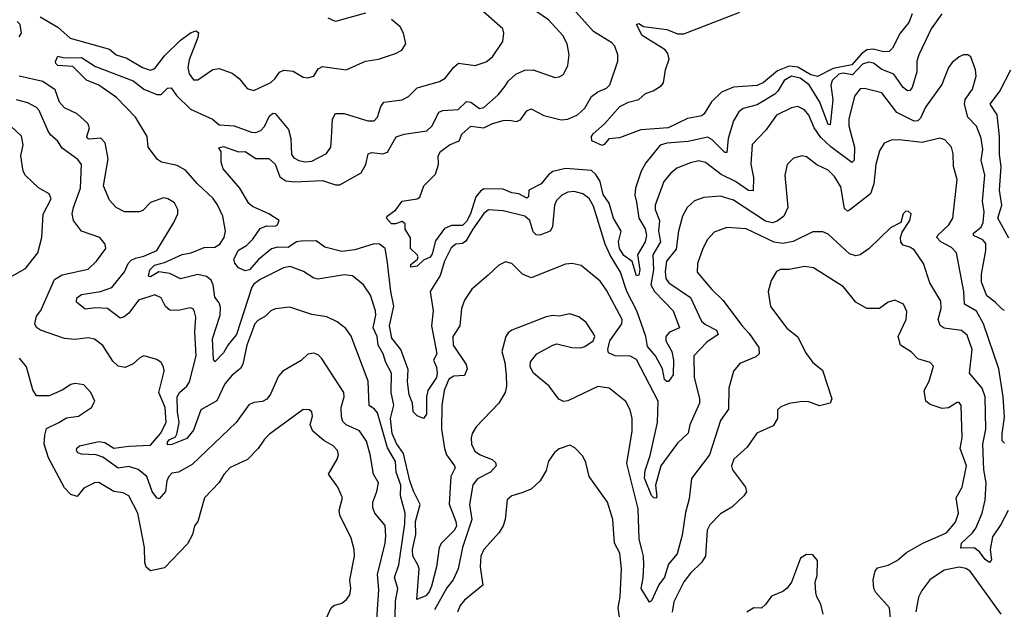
# Model space of a CAD drawing. Extents: x 2087054 to 2277909, y 548907 to 753496.
# Tile 259 of 444: x 2162327 to 2166904, y 690738 to 693478. Entities that reach past the tile are written whole.
import ezdxf

# ---------------------------------------------------------------- set-up
doc = ezdxf.new("R2010")
doc.units = 0

msp = doc.modelspace()

# ---------------------------------------------------------------- linework, layer by layer
at = {"layer": '0CON20XD'}
for points in [[(2166905, 692126.9), (2166895, 692131.8), (2166861.8, 692165), (2166823, 692195), (2166798.5, 692258.5), (2166797.8, 692295), (2166819, 692405), (2166818.2, 692438.2), (2166805.2, 692455.2), (2166761.1, 692475), (2166761.9, 692485), (2166796.6, 692513.4), (2166805.9, 692535), (2166810.9, 692585), (2166803.6, 692635), (2166813.8, 692755), (2166796.4, 692825), (2166804.1, 692875), (2166796.7, 692926.7), (2166775, 692982.2), (2166734.8, 693024.8), (2166719.1, 693085), (2166722.7, 693107.3), (2166756, 693155), (2166773.5, 693215), (2166770.6, 693245), (2166748.8, 693305), (2166735, 693313.8), (2166715, 693314.2), (2166695, 693305.7), (2166661.4, 693278.6), (2166644.4, 693255), (2166614.1, 693175.9), (2166538.6, 693071.4), (2166515, 693020.6), (2166502.6, 693007.4), (2166485, 693005.9), (2166405, 693046.6), (2166335, 693138.5), (2166255, 693158.6), (2166235, 693156.9), (2166207.5, 693122.5), (2166181.3, 693015), (2166181.4, 692985), (2166207.8, 692885), (2166205.8, 692824.2), (2166195, 692813.5), (2166097.4, 692887.4), (2166051, 692931), (2166020.2, 692975), (2165995, 693033.3), (2165975, 693059.1), (2165945, 693073.8), (2165915, 693068.7), (2165845.9, 693034.1), (2165795.3, 692964.7), (2165732, 692898), (2165726, 692806), (2165738, 692745), (2165737.6, 692682.4), (2165715, 692683.2), (2165654.5, 692725.5), (2165587.7, 692757.7), (2165515, 692814.6), (2165485, 692821.5), (2165445, 692813.1), (2165382.1, 692787.9), (2165354.4, 692765), (2165322.3, 692725), (2165281.4, 692615), (2165282.1, 692595), (2165301.1, 692545), (2165296.6, 692495), (2165306.9, 692445), (2165271.2, 692385), (2165274.1, 692315), (2165261.6, 692245), (2165278.4, 692215), (2165365.1, 692125.1), (2165394.4, 692045), (2165348.5, 692025), (2165330.5, 692005), (2165331, 691985), (2165359.6, 691935), (2165367.3, 691895), (2165365, 691826.7), (2165343, 691797), (2165335, 691795.6), (2165324.2, 691805), (2165315.8, 691855), (2165282.7, 691915), (2165245, 691959.6), (2165238.4, 692005), (2165196.9, 692125), (2165149.8, 692215), (2165121, 692305), (2165072.7, 692382.7), (2165049, 692435), (2164995, 692611.4), (2164975, 692646.9), (2164945, 692668.5), (2164905, 692679.1), (2164875, 692676.2), (2164847.1, 692662.9), (2164822.4, 692637.6), (2164812.8, 692615), (2164804.6, 692515.4), (2164793.3, 692495), (2164745, 692475.6), (2164727.5, 692477.5), (2164715, 692491.2), (2164698, 692545), (2164675, 692564.7), (2164575, 692588.8), (2164506.5, 692593.5), (2164485, 692576.9), (2164433.3, 692505), (2164401.6, 692448.4), (2164385, 692437.9), (2164355, 692434.7), (2164332.4, 692417.6), (2164302.3, 692355), (2164281.8, 692288.2), (2164235.7, 692215), (2164248.6, 692125), (2164241.1, 692055), (2164266.2, 691925), (2164251.5, 691895), (2164265, 691862.7), (2164268.7, 691835), (2164264.1, 691815), (2164224.5, 691754.5), (2164218.5, 691725), (2164217.7, 691645), (2164205, 691624.4), (2164175, 691636.7), (2164156.9, 691655), (2164153.6, 691695), (2164138.1, 691735), (2164130.8, 691795), (2164132.6, 691852.6), (2164098.8, 691945), (2164057.9, 691997.9), (2164046.2, 692055), (2164066.6, 692146.6), (2164052.1, 692215), (2164035, 692360), (2164026.1, 692415), (2163999.2, 692435), (2163975, 692435.4), (2163885, 692407.9), (2163825, 692401.1), (2163745, 692420.4), (2163705, 692450.2), (2163635, 692448.9), (2163614.5, 692445.5), (2163575, 692419.6), (2163525, 692421.3), (2163497.6, 692412.4), (2163437.2, 692362.8), (2163395, 692314.7), (2163375, 692311.2), (2163344.5, 692324.5), (2163326.7, 692346.7), (2163322.6, 692365), (2163345, 692405.9), (2163381.3, 692428.7), (2163411.6, 692458.4), (2163445, 692507), (2163475, 692520.2), (2163515, 692518.4), (2163526, 692525), (2163532.9, 692545), (2163486.2, 692576.2), (2163409.8, 692609.8), (2163392.8, 692622.8), (2163350.2, 692695), (2163272.9, 692785), (2163264.3, 692815), (2163264.3, 692864.3), (2163252.5, 692882.5), (2163275, 692888.4), (2163345, 692864.2), (2163375.8, 692865), (2163425, 692832.9), (2163485, 692832.5), (2163515, 692806.8), (2163537.1, 692747.1), (2163565, 692728.7), (2163604.2, 692724.2), (2163735, 692730.5), (2163795, 692710.4), (2163815, 692710.9), (2163913.9, 692766.1), (2163936.9, 692805), (2163946.7, 692855), (2163965, 692860), (2164015, 692854.4), (2164037.4, 692862.6), (2164076.9, 692933.1), (2164115, 692945.5), (2164219.2, 692960.8), (2164244.5, 692985), (2164275, 693048.5), (2164295, 693056.4), (2164365, 693059.7), (2164405, 693097.5), (2164425, 693093.8), (2164465, 693064.7), (2164485, 693069.2), (2164551.2, 693128.8), (2164582.1, 693167.9), (2164598.2, 693191.8), (2164634.3, 693225), (2164675, 693242.7), (2164715, 693244.5), (2164815, 693209.2), (2164835, 693211.8), (2164855, 693223.1), (2164875.7, 693265), (2164882.2, 693315), (2164872.5, 693365), (2164852.5, 693405), (2164785, 693477.3), (2164667.7, 693557.7)], [(2163777.5, 692927.5), (2163782, 693015), (2163795, 693041.9), (2163835, 693041.2), (2163945, 693007.9), (2163975, 693007.8), (2163990.4, 693025), (2164005.4, 693074.6), (2164020, 693095), (2164105, 693105.5), (2164135, 693120.6), (2164175, 693160.5), (2164279.5, 693190.5), (2164305, 693205.7), (2164345, 693257.5), (2164366.7, 693275), (2164445, 693265.6), (2164495, 693281.2), (2164525, 693305.8), (2164573.2, 693376.8), (2164578.6, 693415), (2164572.9, 693435), (2164430.2, 693560.2)], [(2164423.7, 692575), (2164405, 692539.7), (2164385, 692521.9), (2164335, 692521.4), (2164302.4, 692507.6), (2164260.5, 692449.5), (2164245, 692390), (2164235, 692374), (2164205, 692360), (2164175, 692332), (2164145, 692327.5), (2164145, 692340), (2164175.8, 692364.2), (2164179.2, 692375), (2164175.4, 692385.4), (2164143.4, 692415), (2164143.6, 692463.6), (2164119.4, 692505), (2164118.9, 692528.9), (2164105, 692540), (2164075, 692528.4), (2164055, 692529.2), (2164032, 692555), (2164035.6, 692564.4), (2164075.3, 692594.7), (2164105.3, 692634.7), (2164174.6, 692645.4), (2164187.5, 692652.5), (2164205.4, 692705), (2164259.7, 692760.3), (2164273.4, 692805), (2164272.8, 692845), (2164283.2, 692865), (2164325, 692896.1), (2164370.8, 692915), (2164383.1, 692945), (2164425, 692982.5), (2164485, 692975.4), (2164525, 692994.8), (2164575, 693008.6), (2164605, 693011.1), (2164635, 693005.3), (2164655, 693011.9), (2164685, 693054.4), (2164705, 693063.1), (2164763.2, 693033.2), (2164845, 693013), (2164875.2, 693014.8), (2164920, 693035), (2164954, 693066), (2164985, 693120.6), (2165015, 693142.2), (2165055, 693160), (2165070, 693175), (2165108.1, 693285), (2165108.1, 693315), (2165094.3, 693355), (2165080.6, 693370.6), (2164995, 693422.9), (2164859.4, 693575)], [(2162421.8, 693491.8), (2162505, 693443.6), (2162561.5, 693391.5), (2162745, 693341.2), (2162775, 693314.8), (2162825, 693298.9), (2162898, 693255), (2162935, 693243.9), (2162955, 693250.9), (2163000.8, 693309.2), (2163075, 693382), (2163125, 693418.9), (2163145.7, 693425.7), (2163157.9, 693417.9), (2163155.4, 693395.4), (2163115, 693290.8), (2163108.2, 693255), (2163115, 693226.7), (2163135, 693198), (2163155, 693198.9), (2163225, 693245.5), (2163255, 693251.4), (2163315, 693229.5), (2163347.5, 693205), (2163385, 693158), (2163415, 693149.2), (2163495, 693186.5), (2163514.5, 693205), (2163535, 693234.5), (2163555, 693243.2), (2163598.9, 693238.9), (2163645, 693211.4), (2163665, 693207.1), (2163695, 693216), (2163715, 693248.8), (2163735, 693260.8), (2163845, 693244), (2163935, 693284.3), (2163995, 693294.5), (2164075, 693320.6), (2164103.2, 693336.8), (2164122, 693365), (2164112, 693415), (2164096.2, 693445), (2164055, 693478)], [(2163935, 693507.5), (2163795, 693470), (2163761.9, 693485)], [(2166614.6, 693505), (2166564, 693435), (2166506.7, 693315), (2166498.4, 693285), (2166498.2, 693235), (2166476.7, 693163.3), (2166465, 693149.4), (2166455, 693147.8), (2166435, 693162.5), (2166390.9, 693225), (2166335.5, 693245.5), (2166296.1, 693275), (2166275, 693280.5), (2166245, 693271.8), (2166199, 693221), (2166155, 693228.9), (2166135, 693224.6), (2166104.5, 693195), (2166097.3, 693172.7), (2166107.1, 693105), (2166095, 692989.2), (2166085, 692990), (2166046.8, 693095), (2165996.6, 693175), (2165955, 693205.4), (2165915, 693214.8), (2165881.2, 693195), (2165852.3, 693145), (2165838.3, 693131.7), (2165755, 693081.6), (2165690.8, 693065), (2165669.7, 693050.3), (2165645, 693007.1), (2165620.6, 692925), (2165615, 692860), (2165605, 692860.5), (2165545, 692920.9), (2165525, 692932.5), (2165435, 692912.1), (2165335, 692904), (2165305.2, 692894.8), (2165237.8, 692812.2), (2165215.8, 692774.2), (2165189.2, 692695), (2165187.3, 692662.7), (2165195, 692629.5), (2165205.7, 692555), (2165235, 692505.4), (2165241.8, 692475), (2165235.1, 692444.9), (2165199.1, 692385), (2165210.4, 692315), (2165205, 692291.2), (2165195, 692286.7), (2165174.5, 692354.5), (2165135, 692382.4), (2165115, 692414.5), (2165111, 692445), (2165122.9, 692495), (2165087.4, 692555), (2165068, 692625), (2165039.2, 692665), (2165025, 692725.9), (2165005, 692758.1), (2164985, 692777.1), (2164864.3, 692785.7), (2164805, 692772.9), (2164785, 692757.3), (2164751.3, 692715), (2164693.6, 692685), (2164691.9, 692655), (2164685, 692648.9), (2164647.7, 692667.7), (2164615, 692672.4), (2164575, 692690.2), (2164485, 692691), (2164468.8, 692681.2), (2164448, 692655), (2164423.7, 692575)], [(2166476.4, 693505), (2166461.2, 693465), (2166419.6, 693415), (2166385.4, 693345), (2166369.4, 693330.6), (2166345, 693328.8), (2166295, 693341.4), (2166265, 693336.9), (2166240.5, 693319.5), (2166195, 693267.9), (2166108.4, 693251.6), (2166036.7, 693213.3), (2166005, 693220.8), (2165945, 693257.1), (2165905, 693261.4), (2165849.7, 693240.3), (2165785, 693186.5), (2165755, 693171.6), (2165645, 693163.9), (2165589.3, 693140.7), (2165543.4, 693096.6), (2165509.6, 693040.4), (2165498.3, 693031.7), (2165431.7, 693018.3), (2165341.2, 692975), (2165215, 692965.7), (2165115, 692928), (2165066.1, 692923.9), (2165045, 692897.5), (2165035, 692893.8), (2164986.2, 692915), (2164985.8, 692935), (2164993, 692947), (2165045.6, 692994.4), (2165117.1, 693075), (2165157.1, 693095), (2165205, 693107.6), (2165236.7, 693135), (2165272.5, 693147.5), (2165309.8, 693170.2), (2165320.4, 693185), (2165329.8, 693245), (2165346.8, 693295), (2165341, 693321), (2165327.8, 693337.8), (2165221.5, 693405), (2165193.9, 693456.1), (2165205, 693460), (2165226.4, 693446.4), (2165335, 693431.9), (2165385, 693412.2), (2165415, 693412.5), (2165675, 693513.1)], [(2162325, 693397.5), (2162335.5, 693415), (2162329.1, 693455), (2162315, 693469.7)], [(2166905, 691510), (2166895, 691520), (2166893.8, 691553.8), (2166905, 691630), (2166899, 691725), (2166878.4, 691855), (2166807.3, 692065), (2166775, 692123.8), (2166719.6, 692155), (2166716.5, 692215), (2166682.9, 692395), (2166658.5, 692418.5), (2166609.1, 692445), (2166591.5, 692465), (2166595, 692476.5), (2166646.1, 692525), (2166664.5, 692555.5), (2166685.4, 692735), (2166667.9, 692795), (2166666.9, 692855), (2166659.5, 692885), (2166628.7, 692918.7), (2166605, 692927.8), (2166523.3, 692906.7), (2166415, 692920), (2166378.3, 692918.3), (2166346.4, 692903.6), (2166325, 692868.8), (2166306.8, 692805), (2166298.2, 692715), (2166282, 692668), (2166185, 692592.1), (2166175, 692588.5), (2166160.9, 692600.9), (2166145, 692701.2), (2166115, 692749.4), (2166085, 692777.9), (2166033.1, 692803.1), (2165985, 692840.6), (2165965, 692845.6), (2165925, 692834.3), (2165894.3, 692805), (2165884.4, 692755), (2165898.8, 692605), (2165879.5, 692565), (2165849, 692541), (2165825, 692534.3), (2165795, 692540.7), (2165645, 692638.8), (2165585, 692657.2), (2165508.1, 692651.9), (2165465, 692636.4), (2165430.9, 692605), (2165407.9, 692565), (2165390.3, 692495), (2165378.8, 692411.2), (2165334.3, 692355), (2165327.1, 692307.1), (2165330.5, 692275), (2165345.4, 692255), (2165445.9, 692185.9), (2165497.1, 692077.1), (2165515, 692061.4), (2165566.4, 692035), (2165574.5, 692015), (2165521.1, 691978.9), (2165460.5, 691915), (2165462.8, 691815), (2165488, 691718), (2165487.6, 691695), (2165442.9, 691595), (2165434.4, 691555.6), (2165385, 691509.6), (2165307.3, 691405), (2165282.9, 691315), (2165289.1, 691260.9), (2165285, 691254.2), (2165275, 691255.6), (2165265, 691265.7), (2165232.4, 691347.6), (2165235, 691382.9), (2165258.1, 691451.9), (2165291.7, 691605), (2165294.8, 691704.8), (2165195, 691898.9), (2165165, 691913.8), (2165095, 691915.4), (2165065, 691928.8), (2165061.8, 691945), (2165070.2, 691985), (2165126.8, 692065), (2165128.5, 692085), (2165055, 692220.6), (2165025, 692262.5), (2164938, 692335), (2164895, 692344.4), (2164865, 692341.9), (2164705, 692277.8), (2164665.3, 692295.3), (2164615, 692344.4), (2164585, 692352.9), (2164555, 692337.5), (2164505, 692290), (2164428.6, 692225), (2164394.4, 692175), (2164380.9, 692135), (2164373.6, 692055), (2164340.5, 692005), (2164342.7, 691965), (2164402.8, 691875), (2164407.6, 691855), (2164395, 691824.5), (2164345, 691820.4), (2164322.9, 691807.1), (2164301, 691755), (2164290.3, 691685), (2164288.7, 691575), (2164301.4, 691485), (2164312, 691455), (2164349.3, 691405), (2164350.9, 691395), (2164331, 691355), (2164324, 691226), (2164355.5, 691145), (2164357.3, 691125), (2164348.1, 691105), (2164288.2, 691045), (2164277.5, 691025), (2164264.8, 690935.2), (2164242, 690845), (2164231.4, 690818.6), (2164215, 690799.6), (2164173.3, 690783.3), (2164183.6, 690925), (2164178.8, 690945), (2164155, 690984.5), (2164152.7, 691015), (2164168.3, 691085), (2164167.8, 691145), (2164189.4, 691225), (2164157.2, 691287.2), (2164141.1, 691335), (2164111.9, 691461.9), (2164078.4, 691508.4), (2164058.5, 691555), (2164051.2, 691625), (2164066.3, 691686.3), (2164053.6, 691745), (2164055.7, 691835), (2164028.8, 691885), (2164017.7, 691925), (2163994.3, 691965), (2163989.5, 692005), (2163970, 692045), (2163983.6, 692105), (2163981.6, 692125), (2163958.1, 692198.1), (2163926, 692246), (2163875, 692287.3), (2163835, 692291.5), (2163712.6, 692272.6), (2163695, 692276.5), (2163646.9, 692306.9), (2163585, 692330), (2163552.9, 692325), (2163445, 692270), (2163415, 692248.5), (2163405.9, 692234.1), (2163334.6, 692015), (2163294.3, 691965.7), (2163275, 691929.5), (2163235, 691887.5), (2163228.3, 691898.3), (2163222.9, 691995), (2163259.2, 692105), (2163260.2, 692140.2), (2163255, 692162.5), (2163235, 692188.8), (2163227.3, 692245), (2163217.8, 692267.8), (2163195.6, 692285), (2163155, 692293.7), (2163075, 692273.2), (2163025, 692298.9), (2162974, 692306), (2162935, 692283.3), (2162926.2, 692286.2), (2162932, 692315), (2162953.3, 692336.7), (2163000, 692350), (2163083.3, 692386.7), (2163125, 692394.8), (2163185, 692418.7), (2163235, 692420.9), (2163258.4, 692435), (2163278.3, 692465), (2163284.1, 692495), (2163271.3, 692565), (2163247.3, 692617.3), (2163227, 692647), (2163153.2, 692715), (2163098.8, 692778.8), (2163059.6, 692799.6), (2162986.1, 692816.1), (2162967.9, 692827.9), (2162924, 692885), (2162920, 692935), (2162865.4, 693025), (2162776.6, 693116.6), (2162695, 693173.4), (2162637.2, 693197.2), (2162575, 693260.8), (2162505, 693265.6), (2162494.7, 693274.7), (2162493.8, 693283.8), (2162505, 693307.8), (2162535, 693300.4), (2162615, 693302.8), (2162679.7, 693259.7), (2162855, 693193.7), (2162905, 693155.2), (2162965, 693129.5), (2162985, 693130.5), (2163015, 693158.8), (2163031.3, 693161.3), (2163055.7, 693125.7), (2163121.2, 693061.2), (2163223.5, 693015), (2163255, 692988.4), (2163325, 692984), (2163405, 692954.6), (2163425, 692953.8), (2163447.5, 692962.5), (2163465, 692981.9), (2163488.5, 693031.5), (2163505, 693043.5), (2163515, 693042.2), (2163577.6, 692967.6), (2163588.2, 692925), (2163591.2, 692851.2), (2163601.8, 692835), (2163625, 692823.7), (2163655, 692817.5), (2163685, 692820), (2163753.8, 692856.2), (2163774.1, 692885), (2163777.5, 692927.5)], [(2166925, 692462.5), (2166874.3, 692555), (2166893.2, 692615), (2166882.4, 692685), (2166890.6, 692795), (2166881.7, 692851.7), (2166882.5, 692935), (2166870.8, 693035), (2166839.2, 693085), (2166884.2, 693145), (2166934.7, 693245)], [(2164069.3, 690560.7), (2164074, 690775), (2164084.4, 690835), (2164069.8, 690885), (2164089.4, 690945), (2164117.1, 691135), (2164119.4, 691185), (2164096.9, 691265), (2164098.4, 691315), (2164078.1, 691375), (2164074.4, 691425), (2164037.5, 691487.5), (2163990, 691650), (2163977.4, 691667.4), (2163951.5, 691685), (2163947.2, 691797.2), (2163867.7, 692007.7), (2163843, 692043), (2163803.7, 692073.7), (2163755, 692096.7), (2163685, 692106.9), (2163582.4, 692142.4), (2163515, 692134.5), (2163494.7, 692125.3), (2163470.2, 692099.8), (2163435, 692080.5), (2163420.8, 692065), (2163382.5, 691965), (2163365, 691876.9), (2163353, 691857), (2163314.4, 691825), (2163281.1, 691785), (2163243, 691707), (2163169.1, 691665), (2163135, 691570), (2163105, 691531.2), (2163035, 691503.2), (2163015, 691502.2), (2163013.9, 691515), (2163021.8, 691525), (2163050.8, 691539.2), (2163058.1, 691551.9), (2163068, 691605), (2163060.3, 691655), (2163059.6, 691725), (2163070, 691745), (2163104.3, 691775), (2163117.1, 691795), (2163147, 691915), (2163140.9, 692025), (2163145.9, 692095), (2163140.6, 692120.6), (2163133.4, 692133.4), (2163119.1, 692139.1), (2163063.8, 692126.2), (2163025, 692128.2), (2163005, 692144.2), (2162984.3, 692185), (2162955, 692198.9), (2162880, 692175), (2162835, 692114.5), (2162813.2, 692096.8), (2162795, 692090), (2162735, 692136), (2162681.8, 692138.2), (2162631.9, 692131.9), (2162591.8, 692165), (2162593.1, 692185), (2162615, 692200.7), (2162702.5, 692215), (2162755, 692233.2), (2162814.7, 692305.3), (2162832.1, 692345), (2162845, 692359.4), (2162865, 692370), (2162905, 692378), (2162964.5, 692405), (2163044.4, 692535), (2163062.5, 692575), (2163062.9, 692595), (2163046.2, 692626.2), (2163015.3, 692645.3), (2162995, 692650.5), (2162935, 692627.8), (2162899.1, 692590.9), (2162882.5, 692585), (2162815, 692585.4), (2162775.8, 692605), (2162745, 692638.8), (2162716.2, 692705), (2162738.3, 692831.7), (2162725.3, 692905), (2162705, 692926.8), (2162651.8, 692921.8), (2162642.3, 692925), (2162638.7, 692935), (2162651.6, 692975), (2162644.7, 692995), (2162595, 693040), (2162535, 693067.5), (2162512.4, 693095), (2162492.4, 693152.4), (2162435, 693190.6), (2162325, 693215.1)], [(2163987.3, 691285), (2163994.5, 691325), (2163972.1, 691365), (2163956.6, 691456.6), (2163938.9, 691518.9), (2163906.4, 691566.4), (2163845, 691594.2), (2163829.7, 691609.7), (2163822.5, 691632.5), (2163821.2, 691675), (2163835.3, 691725), (2163834.7, 691745), (2163730.7, 691905), (2163715, 691920), (2163695, 691928.2), (2163667.1, 691922.9), (2163635, 691893.6), (2163550, 691845), (2163529.7, 691820.3), (2163493, 691737), (2163476, 691714), (2163456.6, 691703.4), (2163415, 691698.2), (2163392.9, 691687.1), (2163333.1, 691605), (2163128.8, 691411.2), (2163065, 691374.5), (2163035, 691370), (2163020.9, 691355), (2163011.9, 691335), (2163004.7, 691285), (2162975, 691251.4), (2162965, 691255.5), (2162942.9, 691285), (2162918.2, 691355), (2162877.5, 691387.5), (2162835, 691401), (2162785, 691394.2), (2162713.9, 691445), (2162682, 691455), (2162615, 691458.6), (2162597.8, 691465), (2162590.6, 691475), (2162592.8, 691487.2), (2162605, 691497.9), (2162695, 691517.9), (2162723.5, 691513.5), (2162765, 691485.8), (2162835, 691496.1), (2162935, 691500.6), (2162981.2, 691555), (2163008.6, 691605), (2163004.1, 691675), (2162974.6, 691745), (2162998.6, 691845), (2162995.7, 691865), (2162984.2, 691884.2), (2162965, 691898.8), (2162905, 691915.7), (2162885, 691906), (2162855, 691878), (2162818, 691862), (2162785, 691867.8), (2162760.6, 691890.6), (2162713, 691963), (2162675, 691992.5), (2162645, 691998.9), (2162585, 691990.7), (2162535.8, 691995.8), (2162423.8, 692035), (2162405, 692048), (2162397.1, 692065), (2162405, 692100), (2162425, 692126.7), (2162489.5, 692270.5), (2162525, 692291.6), (2162645, 692317.7), (2162684.5, 692355), (2162727.5, 692415), (2162724.3, 692435), (2162699.4, 692465), (2162615, 692494.6), (2162576.7, 692545), (2162571.1, 692575), (2162577.5, 692605), (2162609.7, 692695), (2162614.2, 692804.2), (2162598.2, 692828.2), (2162525, 692881.4), (2162503.3, 692915), (2162471.6, 692941.6), (2162460.2, 692960.2), (2162417.8, 693055), (2162405, 693070.4), (2162365, 693091.8), (2162312.9, 693105)], [(2162280.2, 692279.8), (2162355, 692322.2), (2162412.1, 692395), (2162430.4, 692465), (2162436.6, 692573.4), (2162472.9, 692645), (2162465, 692668), (2162415, 692695.8), (2162355, 692754.3), (2162344.1, 692774.1), (2162332.8, 692845), (2162343.8, 692896.2), (2162336.3, 692936.3), (2162284.8, 692984.8)], [(2166922.8, 691197.2), (2166889, 691131), (2166850, 691075), (2166838.8, 691015), (2166845, 690967.5), (2166836.2, 690955), (2166815, 690969.1), (2166789.6, 691005), (2166765, 691022.7), (2166701.9, 691021.9), (2166706.2, 691045), (2166756.7, 691093.3), (2166771.4, 691115), (2166802, 691185), (2166815.2, 691245), (2166820.6, 691325), (2166809.8, 691385), (2166805.2, 691505.2), (2166817.9, 691575), (2166815.7, 691725), (2166801.9, 691765), (2166742.7, 691835), (2166755.7, 691945), (2166731.5, 692011.5), (2166705, 692033.9), (2166624.1, 692044.1), (2166606, 692056), (2166597.5, 692085), (2166610.3, 692135), (2166609, 692169), (2166557.5, 692255), (2166528.2, 692345), (2166485, 692407.5), (2166465, 692421.2), (2166435, 692429.5), (2166423.4, 692443.4), (2166421.5, 692465), (2166429.2, 692490.8), (2166465.7, 692545), (2166471.2, 692575), (2166457.7, 692587.7), (2166445, 692586.2), (2166434.2, 692575), (2166423.8, 692535), (2166375, 692510.6), (2166276, 692414), (2166235, 692385.6), (2166215, 692379.6), (2166185, 692389.1), (2166085, 692480.6), (2166061.3, 692491.3), (2166015, 692491.5), (2165923.4, 692446.6), (2165875, 692437.7), (2165835, 692443.9), (2165705, 692506.2), (2165615, 692512.5), (2165555, 692490), (2165524.4, 692455.6), (2165503.2, 692415), (2165477.5, 692345), (2165477.3, 692305), (2165544.3, 692224.3), (2165596.7, 692175), (2165685.4, 692055), (2165719, 692019), (2165763.8, 691955), (2165765.6, 691925), (2165749.8, 691910.2), (2165675, 691880), (2165646.3, 691843.7), (2165624.6, 691765.4), (2165622, 691668), (2165585.5, 691614.5), (2165534.2, 691455), (2165450, 691345), (2165439.5, 691250.5), (2165422.9, 691187.1), (2165407.4, 691082.6), (2165384.1, 690995), (2165342.9, 690947.1), (2165325, 690887.6), (2165298.8, 690851.2), (2165265, 690777.1), (2165255, 690771.4), (2165216.2, 690835), (2165226, 690884), (2165229.1, 690945), (2165227.6, 690985), (2165218.7, 691015), (2165207.1, 691062.9), (2165201.9, 691205), (2165150, 691415), (2165174.4, 691565), (2165174, 691625), (2165165.8, 691665), (2165145, 691703.8), (2165067.5, 691765), (2165015, 691773.8), (2164875, 691706.2), (2164855, 691704), (2164834.3, 691714.3), (2164788.6, 691775), (2164716, 691835), (2164700.8, 691865), (2164701.7, 691888.3), (2164731.2, 691925), (2164805, 691965.7), (2164825, 691971.4), (2164894.1, 691954.1), (2164935, 691952.7), (2164955, 691958.5), (2164993.8, 691985), (2165000.6, 692005), (2164996.4, 692016.4), (2164960.8, 692070.8), (2164926.3, 692096.3)], [(2166375.9, 690695), (2166370.4, 690745), (2166307.8, 690815), (2166298.5, 690835), (2166294.2, 690875), (2166304.2, 690915), (2166315, 690930), (2166365, 690942), (2166406, 690965), (2166449.1, 691000.9), (2166525, 691044.6), (2166635, 691092.8), (2166677.3, 691142.7), (2166691.1, 691185), (2166680.8, 691255), (2166708.6, 691305), (2166728.1, 691405), (2166700, 691485), (2166708.1, 691535), (2166704, 691684), (2166695, 691698.1), (2166685, 691698.9), (2166645, 691673.9), (2166615, 691670.9), (2166559.5, 691689.5), (2166540, 691705), (2166531.9, 691755), (2166555, 691798), (2166575, 691867.5), (2166560, 691885), (2166501.9, 691901.9), (2166472.3, 691932.3), (2166422.5, 691965), (2166410.4, 692005), (2166448.8, 692085), (2166452, 692122), (2166435.9, 692155.9), (2166395, 692174.5), (2166365, 692164.5), (2166325, 692136), (2166265, 692136), (2166214, 692165), (2166156.7, 692236.7), (2166016.7, 692325), (2165975, 692330.6), (2165905, 692317.3), (2165863.6, 692316.4), (2165845, 692308), (2165820.8, 692265), (2165807.1, 692215), (2165816.9, 692145), (2165893.8, 692043.8), (2165945, 692003.1), (2165980.4, 691930.4), (2166014.4, 691884.4), (2166058.8, 691848.8), (2166103.3, 691715), (2166094.4, 691695.6), (2166045, 691683.8), (2165995, 691701.1), (2165965, 691702.7), (2165905, 691693.3), (2165865, 691678.6), (2165850, 691665), (2165849.5, 691625), (2165830.1, 691589.9), (2165754.3, 691555.7), (2165708.5, 691491.5), (2165646.9, 691435), (2165636.8, 691405), (2165641.1, 691385), (2165701.2, 691305), (2165706.2, 691283.8), (2165694.3, 691265), (2165637.7, 691212.3), (2165585, 691181.5), (2165535, 691130.8), (2165523.6, 691105), (2165516, 690985), (2165497.5, 690955), (2165445.6, 690905), (2165415.4, 690864.6), (2165368.3, 690771.7), (2165359.8, 690725)], [(2164926.3, 692096.3), (2164885, 692111.1), (2164835, 692100), (2164805, 692102.9), (2164775, 692096.9), (2164615.7, 692034.3), (2164597.9, 692022.1), (2164587.1, 692005), (2164568.1, 691935), (2164582.5, 691885), (2164589.4, 691825), (2164590.5, 691775), (2164584.4, 691745), (2164554.3, 691695), (2164448.6, 691585), (2164430, 691555), (2164425.7, 691535), (2164428.1, 691505), (2164442.9, 691472.9), (2164468.6, 691455), (2164524, 691434), (2164539.6, 691419.6), (2164541.9, 691405), (2164515.6, 691375), (2164456.1, 691343.9), (2164434.3, 691315.7), (2164418.2, 691225), (2164428.4, 691155), (2164386, 691025), (2164365.9, 690925), (2164341.9, 690875), (2164312.3, 690837.7), (2164255.2, 690735)], [(2163276.2, 691363.8), (2163255, 691327.1), (2163187.1, 691255), (2163156, 691145), (2163140, 691125), (2163130, 691085), (2163107.9, 691042.1), (2163000.3, 690929.7), (2162935, 690917.1), (2162915, 690934), (2162908.8, 690955), (2162907.5, 691025), (2162875.9, 691185), (2162835.2, 691265.2), (2162808.2, 691278.2), (2162765, 691285.4), (2162695, 691327.5), (2162675, 691325.8), (2162625, 691300), (2162595, 691262.5), (2162565, 691271.5), (2162535, 691302.3), (2162461.6, 691441.6), (2162441.6, 691505), (2162443.6, 691546.4), (2162452.6, 691577.4), (2162508.8, 691605), (2162545, 691627.1), (2162600, 691635), (2162661.2, 691675), (2162676, 691705), (2162657.5, 691745), (2162625, 691780.8), (2162585, 691787.1), (2162565, 691782.5), (2162524.5, 691755.5), (2162465, 691730), (2162405, 691730), (2162387.9, 691757.9), (2162358.9, 691865), (2162326.7, 691905)], [(2163735, 690657.5), (2163775, 690743.8), (2163787.5, 690755), (2163825, 690765.6), (2163847.1, 690782.9), (2163862.5, 690805), (2163867.1, 690835), (2163861.5, 690875), (2163883.1, 690985), (2163882.1, 691015), (2163868.1, 691068.1), (2163815.4, 691175), (2163812.9, 691197.1), (2163827.8, 691255), (2163805.5, 691305), (2163762.2, 691365), (2163803.8, 691435), (2163809.6, 691455), (2163804.6, 691475), (2163785, 691496.9), (2163741.6, 691521.6), (2163690.6, 691565), (2163676.9, 691595), (2163688.6, 691635), (2163685.7, 691655), (2163672.5, 691665), (2163645, 691665.6), (2163488.5, 691551.5), (2163465, 691528.1), (2163435.7, 691484.3), (2163385.6, 691434.4), (2163305, 691396.2), (2163276.2, 691363.8)], [(2165126.9, 690626.9), (2165109.3, 690745), (2165119.4, 690795), (2165124.7, 690925), (2165117.7, 690997.7), (2165091.9, 691045), (2165085.3, 691155.3), (2165059.5, 691235), (2164974.5, 691355), (2164959.3, 691419.3), (2164945, 691448.8), (2164908.5, 691488.5), (2164885, 691500), (2164835, 691484), (2164813.6, 691466.4), (2164785, 691426.7), (2164775, 691383.3), (2164747.5, 691335), (2164704.8, 691295.2), (2164661.8, 691278.2), (2164614.7, 691265.3), (2164593.8, 691246.2), (2164583.5, 691155), (2164574.5, 691125), (2164555.5, 691095), (2164484.8, 691015.2), (2164470.6, 690985), (2164467.2, 690935), (2164480.3, 690849.7), (2164395, 690780.8), (2164374.4, 690755), (2164362.9, 690725)], [(2163984.7, 690644.7), (2163997.5, 690827.5), (2163990.3, 690899.7), (2164025.8, 691045), (2164028.7, 691078.7), (2164026.3, 691126.3), (2163978.5, 691185), (2163969.3, 691209.3), (2163969, 691235), (2163987.3, 691285)], [(2166062, 690715), (2166052.1, 690762.1), (2166032.2, 690795), (2166028.6, 690815), (2166025.7, 690864.3), (2166034, 690895), (2166036.2, 690965), (2166015, 690990), (2165985, 690992.5), (2165957.5, 690975), (2165915.6, 690864.4), (2165895, 690836.2), (2165875, 690820), (2165822.1, 690797.9), (2165795, 690760), (2165775, 690743.3), (2165740, 690745), (2165707.5, 690725)], [(2166890, 690715), (2166746, 690915), (2166725, 690927.3), (2166695, 690932.9), (2166625, 690918.8), (2166558.6, 690875), (2166520.6, 690825), (2166505, 690793.3), (2166493.8, 690726.2)]]:
    msp.add_lwpolyline(points, dxfattribs=at)

doc.saveas('drawing.dxf')
